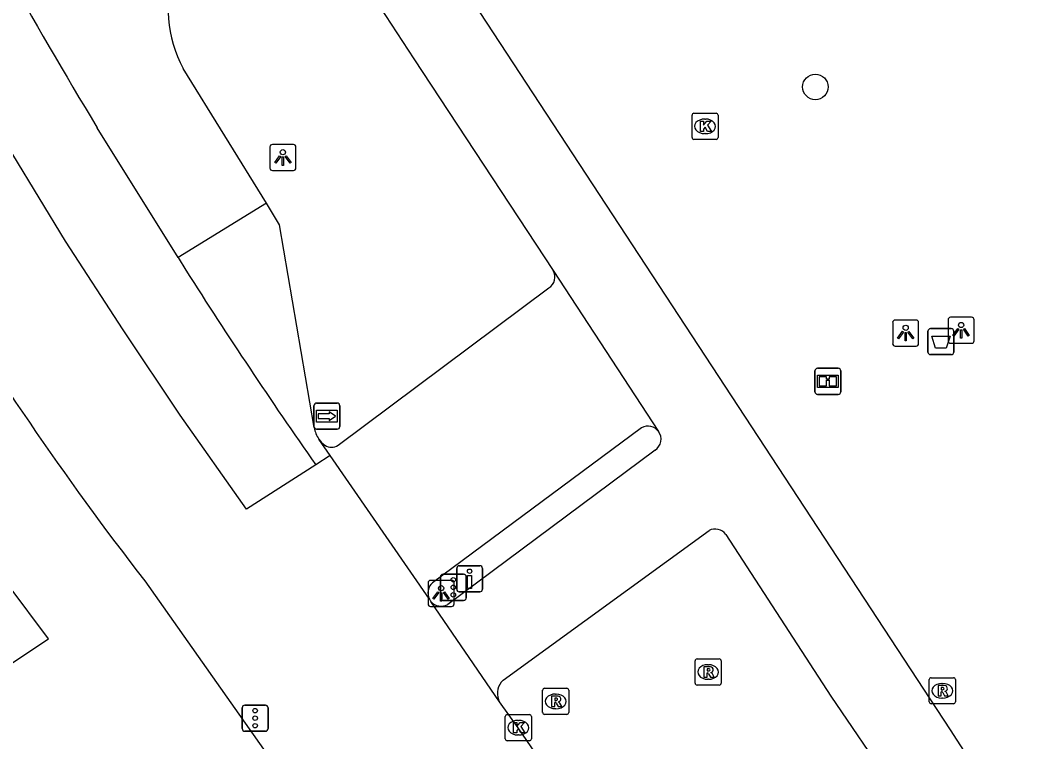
# Model space of a CAD drawing. Extents: x 161087 to 161922, y 382574 to 383873.
# Drawn here: x 161313.83 to 161352.45, y 383617.21 to 383644.88 of the extents above; entities that cross this region are included whole.
import ezdxf

# ---------------------------------------------------------------- set-up
doc = ezdxf.new("R2010")
doc.units = 0
for name, color, linetype in [('IMGEO_Afvalbak', 7, 'Continuous'), ('IMGEO_Boom', 7, 'Continuous'), ('IMGEO_Drukknoppaal', 7, 'Continuous'), ('IMGEO_Fietspad_open', 7, 'Continuous'), ('IMGEO_Informatiebord', 7, 'Continuous'), ('IMGEO_Kolk', 7, 'Continuous'), ('IMGEO_Lichtpunt', 7, 'Continuous'), ('IMGEO_Rijbaan_lokaal_gesloten', 7, 'Continuous'), ('IMGEO_Rioolput', 7, 'Continuous'), ('IMGEO_Verkeersregelinstallatiepaal', 7, 'Continuous'), ('IMGEO_Voetpad_open', 7, 'Continuous'), ('IMGEO_Wegwijzer', 7, 'Continuous')]:
    doc.layers.add(name, color=color, linetype=linetype)

msp = doc.modelspace()

# ---------------------------------------------------------------- linework, layer by layer
at = {"layer": 'IMGEO_Afvalbak'}
for p, q in [((161348.652, 383632.157), (161348.652, 383632.957)), ((161348.652, 383632.957), (161348.652, 383632.157)), ((161348.752, 383633.057), (161349.542, 383633.057)), ((161349.542, 383633.057), (161348.752, 383633.057)), ((161349.642, 383632.957), (161349.642, 383632.157)), ((161349.642, 383632.157), (161349.642, 383632.957)), ((161349.542, 383632.057), (161348.752, 383632.057)), ((161348.752, 383632.057), (161349.542, 383632.057))]:
    msp.add_line(p, q, dxfattribs=at)
msp.add_lwpolyline([(161348.795, 383632.771), (161349.499, 383632.771), (161349.35, 383632.301), (161348.944, 383632.301), (161348.795, 383632.771)], dxfattribs=at)
for centre, start, end in [((161348.752, 383632.957), 90, 180), ((161348.752, 383632.957), 90, 180), ((161349.542, 383632.957), 0, 90), ((161349.542, 383632.957), 360, 90), ((161348.752, 383632.157), 180, 270), ((161348.752, 383632.157), 180, 270), ((161349.542, 383632.157), 270, 0), ((161349.542, 383632.157), 270, 0)]:
    msp.add_arc(centre, 0.1, start, end, dxfattribs=at)
at = {"layer": 'IMGEO_Boom'}
msp.add_circle((161344.332, 383642.322), 0.489, dxfattribs=at)
at = {"layer": 'IMGEO_Drukknoppaal'}
for p, q in [((161330.574, 383623.063), (161330.574, 383623.863)), ((161330.574, 383623.863), (161330.574, 383623.063)), ((161330.674, 383623.963), (161331.464, 383623.963)), ((161331.464, 383623.963), (161330.674, 383623.963)), ((161331.564, 383623.863), (161331.564, 383623.063)), ((161331.564, 383623.063), (161331.564, 383623.863)), ((161331.464, 383622.963), (161330.674, 383622.963)), ((161330.674, 383622.963), (161331.464, 383622.963))]:
    msp.add_line(p, q, dxfattribs=at)
msp.add_lwpolyline([(161331.144, 383623.588), (161331.144, 383623.088), (161330.994, 383623.088), (161330.994, 383623.588), (161331.144, 383623.588)], dxfattribs=at)
msp.add_circle((161331.069, 383623.753), 0.085, dxfattribs=at)
for centre, start, end in [((161330.674, 383623.863), 90, 180), ((161330.674, 383623.863), 90, 180), ((161331.464, 383623.863), 0, 90), ((161331.464, 383623.863), 360, 90), ((161330.674, 383623.063), 180, 270), ((161330.674, 383623.063), 180, 270), ((161331.464, 383623.063), 270, 0), ((161331.464, 383623.063), 270, 0)]:
    msp.add_arc(centre, 0.1, start, end, dxfattribs=at)
at = {"layer": 'IMGEO_Fietspad_open'}
for points in [[(161324.27, 383650.452), (161327.846, 383645.057), (161328.928, 383643.404), (161334.27, 383635.284)], [(161330.193, 383647.117), (161349.498, 383617.678), (161350.151, 383616.668), (161352.619, 383615.151), (161353.566, 383615.264)], [(161334.27, 383635.284), (161338.318, 383629.109)], [(161338.192, 383628.4), (161330.233, 383622.483)], [(161332.352, 383619.57), (161340.253, 383625.315)], [(161340.895, 383625.162), (161344.929, 383618.963), (161347.19, 383615.636)], [(161332.221, 383618.74), (161332.181, 383618.831)]]:
    msp.add_lwpolyline(points, dxfattribs=at)
for centre, radius, start, end in [((161337.914, 383628.815), 0.499, 303.7953, 36.0505), ((161340.487, 383624.872), 0.501, 35.4099, 117.781), ((161329.977, 383622.926), 0.511, 219.9864, 300.0581), ((161332.814, 383619.074), 0.678, 132.9616, 200.9812)]:
    msp.add_arc(centre, radius, start, end, dxfattribs=at)
at = {"layer": 'IMGEO_Informatiebord'}
for p, q in [((161344.317, 383630.634), (161344.317, 383631.434)), ((161344.317, 383631.434), (161344.317, 383630.634)), ((161344.417, 383631.534), (161345.207, 383631.534)), ((161345.207, 383631.534), (161344.417, 383631.534)), ((161345.307, 383631.434), (161345.307, 383630.634)), ((161345.307, 383630.634), (161345.307, 383631.434)), ((161345.207, 383630.534), (161344.417, 383630.534)), ((161344.417, 383630.534), (161345.207, 383630.534))]:
    msp.add_line(p, q, dxfattribs=at)
for points in [[(161344.418, 383631.266), (161345.206, 383631.266), (161345.206, 383630.802), (161344.418, 383630.802), (161344.418, 383631.266)], [(161344.483, 383631.201), (161344.483, 383630.867), (161344.758, 383630.867), (161344.759, 383631.08), (161344.863, 383631.081), (161344.864, 383630.867), (161345.141, 383630.867), (161345.141, 383631.201), (161344.865, 383631.201), (161344.865, 383631.121), (161344.759, 383631.121), (161344.759, 383631.201), (161344.483, 383631.201)]]:
    msp.add_lwpolyline(points, dxfattribs=at)
for centre, start, end in [((161344.417, 383631.434), 90, 180), ((161344.417, 383631.434), 90, 180), ((161345.207, 383631.434), 0, 90), ((161345.207, 383631.434), 360, 90), ((161344.417, 383630.634), 180, 270), ((161344.417, 383630.634), 180, 270), ((161345.207, 383630.634), 270, 0), ((161345.207, 383630.634), 270, 0)]:
    msp.add_arc(centre, 0.1, start, end, dxfattribs=at)
at = {"layer": 'IMGEO_Kolk'}
for p, q in [((161339.6, 383640.385), (161339.6, 383641.237)), ((161339.675, 383641.311), (161340.527, 383641.311)), ((161340.088, 383641.091), (161340.113, 383641.091)), ((161340.601, 383641.237), (161340.601, 383640.385)), ((161340.527, 383640.311), (161339.675, 383640.311)), ((161340.111, 383640.531), (161340.086, 383640.531)), ((161332.511, 383618.254), (161333.363, 383618.254)), ((161332.436, 383617.328), (161332.436, 383618.18)), ((161332.924, 383618.034), (161332.949, 383618.034)), ((161333.437, 383618.18), (161333.437, 383617.328)), ((161332.947, 383617.474), (161332.922, 383617.474)), ((161333.363, 383617.254), (161332.511, 383617.254))]:
    msp.add_line(p, q, dxfattribs=at)
for points in [[(161339.6, 383640.385), (161339.6, 383641.237)], [(161339.675, 383641.311), (161340.527, 383641.311)], [(161339.921, 383641.011), (161340.044, 383641.011), (161340.044, 383640.86), (161340.174, 383641.011), (161340.338, 383641.011), (161340.192, 383640.86), (161340.345, 383640.611), (161340.193, 383640.611), (161340.108, 383640.775), (161340.044, 383640.708), (161340.044, 383640.611), (161339.921, 383640.611), (161339.921, 383641.011)], [(161340.601, 383641.237), (161340.601, 383640.385)], [(161340.527, 383640.311), (161339.675, 383640.311)], [(161332.511, 383618.254), (161333.363, 383618.254)], [(161332.436, 383617.328), (161332.436, 383618.18)], [(161332.757, 383617.954), (161332.88, 383617.954), (161332.88, 383617.803), (161333.01, 383617.954), (161333.174, 383617.954), (161333.028, 383617.803), (161333.181, 383617.554), (161333.029, 383617.554), (161332.944, 383617.718), (161332.88, 383617.651), (161332.88, 383617.554), (161332.757, 383617.554), (161332.757, 383617.954)], [(161333.437, 383618.18), (161333.437, 383617.328)], [(161333.363, 383617.254), (161332.511, 383617.254)]]:
    msp.add_lwpolyline(points, dxfattribs=at)
for centre, start, end in [((161339.677, 383641.235), 91.552, 178.448), ((161339.677, 383641.235), 91.552, 178.448), ((161340.525, 383641.235), 1.552, 88.448), ((161340.525, 383641.235), 1.552, 88.448), ((161339.677, 383640.387), 181.552, 268.448), ((161339.677, 383640.387), 181.552, 268.448), ((161340.525, 383640.387), 271.552, 358.448), ((161340.525, 383640.387), 271.552, 358.448), ((161332.513, 383618.178), 91.552, 178.448), ((161332.513, 383618.178), 91.552, 178.448), ((161333.361, 383618.178), 1.552, 88.448), ((161333.361, 383618.178), 1.552, 88.448), ((161332.513, 383617.33), 181.552, 268.448), ((161332.513, 383617.33), 181.552, 268.448), ((161333.361, 383617.33), 271.552, 358.448), ((161333.361, 383617.33), 271.552, 358.448)]:
    msp.add_arc(centre, 0.0765, start, end, dxfattribs=at)
for centre, major_axis, ratio, start_param, end_param in [((161340.087, 383640.811), (-0.387, 0.002), 0.722429, 4.712389, 7.853982), ((161340.112, 383640.811), (-0.39, 0.002), 0.717154, 1.570796, 4.712389), ((161332.923, 383617.754), (-0.387, 0.002), 0.722429, 4.712389, 7.853982), ((161332.948, 383617.754), (-0.39, 0.002), 0.717154, 1.570796, 4.712389)]:
    msp.add_ellipse(centre, major_axis=major_axis, ratio=ratio, start_param=start_param, end_param=end_param, dxfattribs=at)
at = {"layer": 'IMGEO_Lichtpunt'}
for p, q in [((161323.408, 383640.02), (161323.408, 383639.213)), ((161323.408, 383640.02), (161323.408, 383639.213)), ((161324.31, 383640.115), (161323.502, 383640.115)), ((161324.31, 383640.115), (161323.502, 383640.115)), ((161324.404, 383639.213), (161324.404, 383640.02)), ((161324.404, 383639.213), (161324.404, 383640.02)), ((161323.502, 383639.119), (161324.31, 383639.119)), ((161323.502, 383639.119), (161324.31, 383639.119)), ((161347.298, 383633.288), (161347.298, 383632.481)), ((161347.298, 383633.288), (161347.298, 383632.481)), ((161348.2, 383633.383), (161347.392, 383633.383)), ((161348.2, 383633.383), (161347.392, 383633.383)), ((161348.294, 383632.481), (161348.294, 383633.288)), ((161348.294, 383632.481), (161348.294, 383633.288)), ((161349.424, 383633.394), (161349.424, 383632.587)), ((161349.424, 383633.394), (161349.424, 383632.587)), ((161350.326, 383633.489), (161349.518, 383633.489)), ((161350.326, 383633.489), (161349.518, 383633.489)), ((161350.42, 383632.587), (161350.42, 383633.394)), ((161350.42, 383632.587), (161350.42, 383633.394)), ((161347.392, 383632.387), (161348.2, 383632.387)), ((161347.392, 383632.387), (161348.2, 383632.387)), ((161349.518, 383632.493), (161350.326, 383632.493)), ((161349.518, 383632.493), (161350.326, 383632.493)), ((161329.476, 383623.305), (161329.476, 383622.498)), ((161329.476, 383623.305), (161329.476, 383622.498)), ((161330.378, 383623.4), (161329.57, 383623.4)), ((161330.378, 383623.4), (161329.57, 383623.4)), ((161330.472, 383622.498), (161330.472, 383623.305)), ((161330.472, 383622.498), (161330.472, 383623.305)), ((161329.57, 383622.404), (161330.378, 383622.404)), ((161329.57, 383622.404), (161330.378, 383622.404))]:
    msp.add_line(p, q, dxfattribs=at)
for points in [[(161323.782, 383639.684), (161323.821, 383639.656), (161323.633, 383639.394), (161323.595, 383639.421), (161323.782, 383639.684)], [(161323.884, 383639.636), (161323.931, 383639.636), (161323.931, 383639.314), (161323.884, 383639.314), (161323.884, 383639.636)], [(161323.994, 383639.656), (161324.032, 383639.683), (161324.219, 383639.421), (161324.18, 383639.393), (161323.994, 383639.656)], [(161347.672, 383632.952), (161347.711, 383632.924), (161347.523, 383632.662), (161347.485, 383632.689), (161347.672, 383632.952)], [(161347.774, 383632.904), (161347.821, 383632.904), (161347.821, 383632.582), (161347.774, 383632.582), (161347.774, 383632.904)], [(161347.884, 383632.924), (161347.922, 383632.951), (161348.109, 383632.689), (161348.07, 383632.661), (161347.884, 383632.924)], [(161349.798, 383633.058), (161349.837, 383633.03), (161349.649, 383632.768), (161349.611, 383632.795), (161349.798, 383633.058)], [(161349.9, 383633.01), (161349.947, 383633.01), (161349.947, 383632.688), (161349.9, 383632.688), (161349.9, 383633.01)], [(161350.01, 383633.03), (161350.048, 383633.057), (161350.235, 383632.795), (161350.196, 383632.767), (161350.01, 383633.03)], [(161329.85, 383622.969), (161329.889, 383622.941), (161329.701, 383622.679), (161329.663, 383622.706), (161329.85, 383622.969)], [(161329.952, 383622.921), (161329.999, 383622.921), (161329.999, 383622.599), (161329.952, 383622.599), (161329.952, 383622.921)], [(161330.062, 383622.941), (161330.1, 383622.968), (161330.287, 383622.706), (161330.248, 383622.678), (161330.062, 383622.941)]]:
    msp.add_lwpolyline(points, dxfattribs=at)
for centre in [(161323.907, 383639.818), (161349.923, 383633.192), (161347.797, 383633.086), (161329.975, 383623.103)]:
    msp.add_circle(centre, 0.0994, dxfattribs=at)
for centre, start, end in [((161323.502, 383640.02), 90, 180), ((161323.502, 383640.02), 90, 180), ((161324.31, 383640.02), 0, 90), ((161324.31, 383640.02), 0, 90), ((161323.502, 383639.213), 180, 270), ((161323.502, 383639.213), 180, 270), ((161324.31, 383639.213), 270, 0), ((161324.31, 383639.213), 270, 360), ((161347.392, 383633.288), 90, 180), ((161347.392, 383633.288), 90, 180), ((161348.2, 383633.288), 0, 90), ((161348.2, 383633.288), 0, 90), ((161349.518, 383633.394), 90, 180), ((161349.518, 383633.394), 90, 180), ((161350.326, 383633.394), 0, 90), ((161350.326, 383633.394), 0, 90), ((161349.518, 383632.587), 180, 270), ((161349.518, 383632.587), 180, 270), ((161350.326, 383632.587), 270, 0), ((161350.326, 383632.587), 270, 360), ((161347.392, 383632.481), 180, 270), ((161347.392, 383632.481), 180, 270), ((161348.2, 383632.481), 270, 0), ((161348.2, 383632.481), 270, 360), ((161329.57, 383623.305), 90, 180), ((161329.57, 383623.305), 90, 180), ((161330.378, 383623.305), 0, 90), ((161330.378, 383623.305), 0, 90), ((161329.57, 383622.498), 180, 270), ((161329.57, 383622.498), 180, 270), ((161330.378, 383622.498), 270, 0), ((161330.378, 383622.498), 270, 360)]:
    msp.add_arc(centre, 0.0946, start, end, dxfattribs=at)
at = {"layer": 'IMGEO_Rijbaan_lokaal_gesloten'}
for points in [[(161325.164, 383627.832), (161322.509, 383626.128), (161319.965, 383629.735), (161317.783, 383633.013), (161315.568, 383636.409), (161313.548, 383639.737), (161311.498, 383643.158), (161309.418, 383646.78), (161307.626, 383650.161), (161304.445, 383657.436), (161301.669, 383664.757), (161299.146, 383672.357), (161295.571, 383683.8), (161293.247, 383691.432), (161290.565, 383700.237)], [(161312.165, 383619.342), (161314.909, 383621.164), (161313.371, 383623.229), (161311.194, 383626.602), (161309.075, 383629.973), (161307.181, 383633.412), (161305.361, 383636.954), (161303.736, 383640.573), (161302.302, 383644.155), (161301, 383647.944), (161299.828, 383651.687), (161298.678, 383655.504), (161297.536, 383659.32), (161296.376, 383663.194), (161294.702, 383669.409)], [(161323.283, 383637.865), (161320.076, 383643.029)], [(161319.882, 383635.781), (161316.778, 383640.757)], [(161323.283, 383637.865), (161319.882, 383635.781)], [(161325.111, 383629.26), (161323.78, 383637.04), (161323.283, 383637.865)], [(161319.882, 383635.781), (161320.186, 383635.294)], [(161325.723, 383628.191), (161325.289, 383628.819)], [(161325.723, 383628.191), (161325.164, 383627.832)], [(161329.527, 383622.684), (161325.723, 383628.191)], [(161318.605, 383623.384), (161325.357, 383613.811)], [(161332.221, 383618.74), (161329.585, 383622.597)], [(161334.599, 383615.32), (161332.937, 383617.754), (161332.221, 383618.74)]]:
    msp.add_lwpolyline(points, dxfattribs=at)
for centre, radius, start, end in [((161510.799, 383757.589), 226.481, 207.40213, 211.0548), ((161324.563, 383645.36), 5.057, 118.6456, 207.4549), ((161416.609, 383699.39), 124.023, 203.90515, 217.795), ((161488.407, 383742.125), 199.276, 212.41814, 214.99742), ((161326.161, 383629.427), 1.063, 189.0566, 214.9041), ((161330.02, 383622.95), 0.56, 208.3328, 219.0473)]:
    msp.add_arc(centre, radius, start, end, dxfattribs=at)
at = {"layer": 'IMGEO_Rioolput'}
for p, q in [((161339.719, 383619.464), (161339.719, 383620.316)), ((161339.794, 383620.39), (161340.646, 383620.39)), ((161340.207, 383620.17), (161340.232, 383620.17)), ((161340.72, 383620.316), (161340.72, 383619.464)), ((161340.646, 383619.39), (161339.794, 383619.39)), ((161340.23, 383619.61), (161340.205, 383619.61)), ((161348.701, 383618.745), (161348.701, 383619.597)), ((161348.776, 383619.671), (161349.628, 383619.671)), ((161349.189, 383619.451), (161349.214, 383619.451)), ((161349.702, 383619.597), (161349.702, 383618.745)), ((161333.871, 383618.337), (161333.871, 383619.189)), ((161333.946, 383619.263), (161334.798, 383619.263)), ((161334.359, 383619.043), (161334.384, 383619.043)), ((161334.872, 383619.189), (161334.872, 383618.337)), ((161349.628, 383618.671), (161348.776, 383618.671)), ((161349.212, 383618.891), (161349.187, 383618.891)), ((161334.798, 383618.263), (161333.946, 383618.263)), ((161334.382, 383618.483), (161334.357, 383618.483))]:
    msp.add_line(p, q, dxfattribs=at)
for points in [[(161339.719, 383619.464), (161339.719, 383620.316)], [(161339.794, 383620.39), (161340.646, 383620.39)], [(161340.72, 383620.316), (161340.72, 383619.464)], [(161340.308, 383620.088), (161340.056, 383620.09), (161340.056, 383619.69)], [(161340.056, 383619.69), (161340.18, 383619.69), (161340.18, 383619.852), (161340.191, 383619.852)], [(161340.234, 383620.009), (161340.18, 383620.009), (161340.18, 383619.928)], [(161340.18, 383619.928), (161340.232, 383619.928)], [(161340.238, 383619.823), (161340.309, 383619.69), (161340.449, 383619.69), (161340.384, 383619.816)], [(161340.646, 383619.39), (161339.794, 383619.39)], [(161348.701, 383618.745), (161348.701, 383619.597)], [(161348.776, 383619.671), (161349.628, 383619.671)], [(161349.702, 383619.597), (161349.702, 383618.745)], [(161333.871, 383618.337), (161333.871, 383619.189)], [(161333.946, 383619.263), (161334.798, 383619.263)], [(161334.872, 383619.189), (161334.872, 383618.337)], [(161349.29, 383619.369), (161349.038, 383619.371), (161349.038, 383618.971)], [(161349.038, 383618.971), (161349.162, 383618.971), (161349.162, 383619.133), (161349.173, 383619.133)], [(161349.216, 383619.29), (161349.162, 383619.29), (161349.162, 383619.209)], [(161349.162, 383619.209), (161349.214, 383619.209)], [(161349.22, 383619.104), (161349.291, 383618.971), (161349.431, 383618.971), (161349.366, 383619.097)], [(161334.46, 383618.961), (161334.208, 383618.963), (161334.208, 383618.563)], [(161334.208, 383618.563), (161334.332, 383618.563), (161334.332, 383618.725), (161334.343, 383618.725)], [(161334.386, 383618.882), (161334.332, 383618.882), (161334.332, 383618.801)], [(161334.332, 383618.801), (161334.384, 383618.801)], [(161334.39, 383618.696), (161334.461, 383618.563), (161334.601, 383618.563), (161334.536, 383618.689)], [(161349.628, 383618.671), (161348.776, 383618.671)], [(161334.798, 383618.263), (161333.946, 383618.263)]]:
    msp.add_lwpolyline(points, dxfattribs=at)
for centre, radius, start, end in [((161339.796, 383620.314), 0.0765, 91.552, 178.448), ((161339.796, 383620.314), 0.0765, 91.552, 178.448), ((161340.644, 383620.314), 0.0765, 1.552, 88.448), ((161340.644, 383620.314), 0.0765, 1.552, 88.448), ((161340.19, 383619.799), 0.0533, 26.0293, 88.6989), ((161340.216, 383620.117), 0.19, 274.7715, 282.9687), ((161340.24, 383619.913), 0.0964, 77.0061, 93.1865), ((161340.254, 383619.97), 0.0378, 276.6634, 79.6772), ((161340.307, 383619.978), 0.109, 350.3612, 89.416), ((161340.305, 383619.978), 0.112, 277.5842, 350.9817), ((161340.289, 383619.763), 0.108, 29.5134, 73.7905), ((161339.796, 383619.466), 0.0765, 181.552, 268.448), ((161339.796, 383619.466), 0.0765, 181.552, 268.448), ((161340.644, 383619.466), 0.0765, 271.552, 358.448), ((161340.644, 383619.466), 0.0765, 271.552, 358.448), ((161348.778, 383619.595), 0.0765, 91.552, 178.448), ((161348.778, 383619.595), 0.0765, 91.552, 178.448), ((161349.626, 383619.595), 0.0765, 1.552, 88.448), ((161349.626, 383619.595), 0.0765, 1.552, 88.448), ((161333.948, 383619.187), 0.0765, 91.552, 178.448), ((161333.948, 383619.187), 0.0765, 91.552, 178.448), ((161334.796, 383619.187), 0.0765, 1.552, 88.448), ((161334.796, 383619.187), 0.0765, 1.552, 88.448), ((161349.172, 383619.08), 0.0533, 26.0293, 88.6989), ((161349.198, 383619.398), 0.19, 274.7715, 282.9687), ((161349.222, 383619.194), 0.0964, 77.0061, 93.1865), ((161349.236, 383619.251), 0.0378, 276.6634, 79.6772), ((161349.289, 383619.259), 0.109, 350.3612, 89.416), ((161349.287, 383619.259), 0.112, 277.5842, 350.9817), ((161349.271, 383619.044), 0.108, 29.5134, 73.7905), ((161334.342, 383618.672), 0.0533, 26.0293, 88.6989), ((161334.368, 383618.99), 0.19, 274.7715, 282.9687), ((161334.392, 383618.786), 0.0964, 77.0061, 93.1865), ((161334.406, 383618.843), 0.0378, 276.6634, 79.6772), ((161334.459, 383618.851), 0.109, 350.3612, 89.416), ((161334.457, 383618.851), 0.112, 277.5842, 350.9817), ((161334.441, 383618.636), 0.108, 29.5134, 73.7905), ((161348.778, 383618.747), 0.0765, 181.552, 268.448), ((161348.778, 383618.747), 0.0765, 181.552, 268.448), ((161349.626, 383618.747), 0.0765, 271.552, 358.448), ((161349.626, 383618.747), 0.0765, 271.552, 358.448), ((161333.948, 383618.339), 0.0765, 181.552, 268.448), ((161333.948, 383618.339), 0.0765, 181.552, 268.448), ((161334.796, 383618.339), 0.0765, 271.552, 358.448), ((161334.796, 383618.339), 0.0765, 271.552, 358.448)]:
    msp.add_arc(centre, radius, start, end, dxfattribs=at)
for centre, major_axis, ratio, start_param, end_param in [((161340.206, 383619.89), (-0.387, 0.002), 0.722429, 4.712389, 7.853982), ((161340.231, 383619.89), (-0.39, 0.002), 0.717154, 1.570796, 4.712389), ((161349.188, 383619.171), (-0.387, 0.002), 0.722429, 4.712389, 7.853982), ((161349.213, 383619.171), (-0.39, 0.002), 0.717154, 1.570796, 4.712389), ((161334.358, 383618.763), (-0.387, 0.002), 0.722429, 4.712389, 7.853982), ((161334.383, 383618.763), (-0.39, 0.002), 0.717154, 1.570796, 4.712389)]:
    msp.add_ellipse(centre, major_axis=major_axis, ratio=ratio, start_param=start_param, end_param=end_param, dxfattribs=at)
at = {"layer": 'IMGEO_Verkeersregelinstallatiepaal'}
for p, q in [((161330.048, 383623.637), (161330.838, 383623.637)), ((161330.838, 383623.637), (161330.048, 383623.637)), ((161329.948, 383622.737), (161329.948, 383623.537)), ((161329.948, 383623.537), (161329.948, 383622.737)), ((161330.938, 383623.537), (161330.938, 383622.737)), ((161330.938, 383622.737), (161330.938, 383623.537)), ((161330.838, 383622.637), (161330.048, 383622.637)), ((161330.048, 383622.637), (161330.838, 383622.637)), ((161322.446, 383618.618), (161323.236, 383618.618)), ((161323.236, 383618.618), (161322.446, 383618.618)), ((161322.346, 383617.718), (161322.346, 383618.518)), ((161322.346, 383618.518), (161322.346, 383617.718)), ((161323.336, 383618.518), (161323.336, 383617.718)), ((161323.336, 383617.718), (161323.336, 383618.518)), ((161323.236, 383617.618), (161322.446, 383617.618)), ((161322.446, 383617.618), (161323.236, 383617.618))]:
    msp.add_line(p, q, dxfattribs=at)
for centre in [(161330.443, 383623.427), (161330.443, 383623.137), (161330.443, 383622.847), (161322.841, 383618.408), (161322.841, 383618.118), (161322.841, 383617.828)]:
    msp.add_circle(centre, 0.085, dxfattribs=at)
for centre, start, end in [((161330.048, 383623.537), 90, 180), ((161330.048, 383623.537), 90, 180), ((161330.838, 383623.537), 0, 90), ((161330.838, 383623.537), 360, 90), ((161330.048, 383622.737), 180, 270), ((161330.048, 383622.737), 180, 270), ((161330.838, 383622.737), 270, 0), ((161330.838, 383622.737), 270, 0), ((161322.446, 383618.518), 90, 180), ((161322.446, 383618.518), 90, 180), ((161323.236, 383618.518), 0, 90), ((161323.236, 383618.518), 360, 90), ((161322.446, 383617.718), 180, 270), ((161322.446, 383617.718), 180, 270), ((161323.236, 383617.718), 270, 0), ((161323.236, 383617.718), 270, 0)]:
    msp.add_arc(centre, 0.1, start, end, dxfattribs=at)
at = {"layer": 'IMGEO_Voetpad_open'}
for points in [[(161326.023, 383628.581), (161334.111, 383634.616)], [(161337.668, 383629.251), (161329.647, 383623.313)]]:
    msp.add_lwpolyline(points, dxfattribs=at)
for centre, radius, start, end in [((161333.852, 383635.031), 0.489, 302.0134, 31.2093), ((161337.913, 383628.816), 0.499, 35.9149, 119.4385), ((161326.182, 383629.456), 1.097, 215.5106, 232.488), ((161325.772, 383628.97), 0.462, 236.0412, 302.8332), ((161329.977, 383622.924), 0.51, 130.2996, 208.0984)]:
    msp.add_arc(centre, radius, start, end, dxfattribs=at)
at = {"layer": 'IMGEO_Wegwijzer'}
for p, q in [((161325.198, 383630.199), (161325.988, 383630.199)), ((161325.988, 383630.199), (161325.198, 383630.199)), ((161325.098, 383629.299), (161325.098, 383630.099)), ((161325.098, 383630.099), (161325.098, 383629.299)), ((161326.088, 383630.099), (161326.088, 383629.299)), ((161326.088, 383629.299), (161326.088, 383630.099)), ((161325.988, 383629.199), (161325.198, 383629.199)), ((161325.198, 383629.199), (161325.988, 383629.199))]:
    msp.add_line(p, q, dxfattribs=at)
for points in [[(161325.199, 383629.931), (161325.987, 383629.931), (161325.987, 383629.467), (161325.199, 383629.467), (161325.199, 383629.931)], [(161325.264, 383629.783), (161325.264, 383629.699), (161325.264, 383629.615), (161325.675, 383629.615), (161325.675, 383629.532), (161325.922, 383629.699), (161325.675, 383629.866), (161325.675, 383629.783), (161325.264, 383629.783)]]:
    msp.add_lwpolyline(points, dxfattribs=at)
for centre, start, end in [((161325.198, 383630.099), 90, 180), ((161325.198, 383630.099), 90, 180), ((161325.988, 383630.099), 0, 90), ((161325.988, 383630.099), 360, 90), ((161325.198, 383629.299), 180, 270), ((161325.198, 383629.299), 180, 270), ((161325.988, 383629.299), 270, 0), ((161325.988, 383629.299), 270, 0)]:
    msp.add_arc(centre, 0.1, start, end, dxfattribs=at)

doc.saveas('drawing.dxf')
